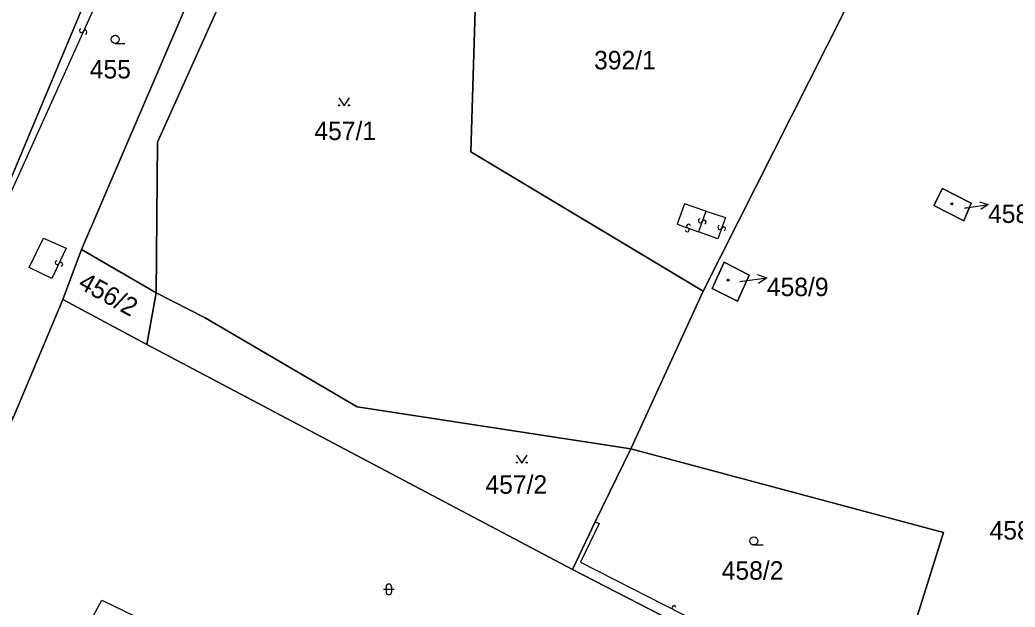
# Model space of a CAD drawing. Extents: x -600309 to -598967, y -1161267 to -1160292.
# Drawn here: x -599980.6 to -599888.9, y -1160844.2 to -1160790.1 of the extents above; entities that cross this region are included whole.
import ezdxf

# ---------------------------------------------------------------- set-up
doc = ezdxf.new("R2010")
doc.units = 0
for name, color, linetype in [('Level 1', 7, 'Continuous'), ('Level 13', 7, 'Continuous'), ('Level 3', 7, 'Continuous'), ('Level 4', 7, 'Continuous'), ('Level 5', 7, 'Continuous'), ('Level 57', 7, 'Continuous'), ('Level 60', 7, 'Continuous')]:
    doc.layers.add(name, color=color, linetype=linetype)

msp = doc.modelspace()

# ---------------------------------------------------------------- linework, layer by layer
at = {"layer": 'Level 1'}
for points in [[(-599962.37, -1160759.15), (-599988.79, -1160822.19)], [(-599974.93, -1160811.26), (-599954.49, -1160763.63)], [(-599951.82, -1160765.06), (-599952.42, -1160766.89), (-599967.93, -1160801.36), (-599968.05, -1160815.26)], [(-599917.6, -1160815.1), (-599939.04, -1160802.25), (-599938.15, -1160773.06)], [(-599904.59, -1160789.26), (-599917.6, -1160815.1)], [(-599895.56, -1160805.61), (-599892.9, -1160806.98), (-599893.59, -1160808.6), (-599896.36, -1160807.19), (-599895.56, -1160805.61)], [(-599976.65, -1160815.85), (-599974.93, -1160811.26)], [(-599968.05, -1160815.26), (-599974.93, -1160811.26)], [(-599915.68, -1160812.42), (-599913.36, -1160813.61), (-599914.46, -1160816.01), (-599916.77, -1160814.85), (-599915.68, -1160812.42)], [(-599968.05, -1160815.26), (-599968.89, -1160820.01)], [(-599924.27, -1160829.65), (-599949.5, -1160825.75), (-599963.51, -1160817.55), (-599968.05, -1160815.26)], [(-599917.6, -1160815.1), (-599924.27, -1160829.65)], [(-599976.65, -1160815.85), (-599981.21, -1160826.79)], [(-599968.89, -1160820.01), (-599976.65, -1160815.85)], [(-599968.89, -1160820.01), (-599929.66, -1160840.77)], [(-599924.27, -1160829.65), (-599927.58, -1160836.38)], [(-599924.27, -1160829.65), (-599895.45, -1160837.35), (-599901.15, -1160855.51)], [(-599927.58, -1160836.38), (-599929.66, -1160840.77)], [(-599912.31, -1160849.72), (-599929.66, -1160840.77)]]:
    msp.add_lwpolyline(points, dxfattribs=at)
at = {"layer": 'Level 13'}
for centre, start, end in [((-599974.937, -1160791.054), 102.8646, 335.4546), ((-599974.603, -1160791.207), 283.07906, 155.17706), ((-599918.957, -1160809.097), 17.97858, 250.07658), ((-599917.873, -1160808.597), 107.46626, 340.05626), ((-599917.527, -1160808.724), 287.68071, 159.77871), ((-599919.082, -1160809.443), 197.76413, 70.35413), ((-599916.073, -1160809.207), 107.33881, 339.92881), ((-599915.727, -1160809.334), 287.55326, 159.65126), ((-599977.166, -1160812.46), 101.66328, 334.25328), ((-599976.834, -1160812.621), 281.87774, 153.97574), ((-599920.305, -1160844.286), 10.35275, 242.45075)]:
    msp.add_arc(centre, 0.184, start, end, dxfattribs=at)
at = {"layer": 'Level 3'}
for points in [[(-599960.75, -1160760.07), (-599988.79, -1160822.19)], [(-599917.36, -1160807.71), (-599919.32, -1160807.03), (-599920, -1160808.92), (-599918.04, -1160809.61)], [(-599917.36, -1160807.71), (-599918.04, -1160809.61)], [(-599917.36, -1160807.71), (-599915.54, -1160808.29), (-599916.25, -1160810.26), (-599918.04, -1160809.61)], [(-599977.67, -1160813.94), (-599979.75, -1160812.9), (-599978.42, -1160810.2), (-599976.33, -1160811.13), (-599977.67, -1160813.94)], [(-599927.58, -1160836.38), (-599927.2, -1160836.54), (-599928.92, -1160840.1), (-599911.86, -1160848.8), (-599912.31, -1160849.72)], [(-599978.86, -1160849.62), (-599976.79, -1160850.51), (-599973.05, -1160843.59), (-599970.08, -1160845.03), (-599922.58, -1160868.23), (-599922.74, -1160869.32)]]:
    msp.add_lwpolyline(points, dxfattribs=at)
at = {"layer": 'Level 5'}
for p, q in [((-599971.81, -1160792.23), (-599970.935, -1160792.23)), ((-599912.94, -1160838.51), (-599912.065, -1160838.51)), ((-599946.59, -1160842.61), (-599947.09, -1160842.61)), ((-599946.84, -1160842.36), (-599946.84, -1160842.86)), ((-599946.09, -1160842.61), (-599946.59, -1160842.61)), ((-599946.34, -1160842.36), (-599946.34, -1160842.86))]:
    msp.add_line(p, q, dxfattribs=at)
for points in [[(-599951.211, -1160797.25), (-599950.71, -1160798), (-599950.21, -1160797.25)], [(-599934.831, -1160830.21), (-599934.33, -1160830.96), (-599933.83, -1160830.21)]]:
    msp.add_lwpolyline(points, dxfattribs=at)
for centre, radius in [((-599971.81, -1160791.855), 0.375), ((-599951.16, -1160797.95), 0.05), ((-599950.261, -1160797.95), 0.05), ((-599894.68, -1160807.03), 0.09), ((-599894.68, -1160807.03), 0.0521), ((-599915.3, -1160814.08), 0.09), ((-599915.3, -1160814.08), 0.0521), ((-599934.78, -1160830.91), 0.05), ((-599933.881, -1160830.91), 0.05), ((-599912.94, -1160838.135), 0.375)]:
    msp.add_circle(centre, radius, dxfattribs=at)
for centre, start, end in [((-599946.59, -1160842.36), 0, 180), ((-599946.59, -1160842.86), 180, 0)]:
    msp.add_arc(centre, 0.25, start, end, dxfattribs=at)
at = {"layer": 'Level 57'}
for p, q in [((-599893.53, -1160807.43), (-599891.35, -1160807.1)), ((-599914.24, -1160814.21), (-599911.74, -1160813.85))]:
    msp.add_line(p, q, dxfattribs=at)
for points in [[(-599892.132, -1160806.847), (-599891.35, -1160807.1), (-599892.022, -1160807.573)], [(-599912.633, -1160813.553), (-599911.74, -1160813.85), (-599912.513, -1160814.387)]]:
    msp.add_lwpolyline(points, dxfattribs=at)
at = {"layer": 'Level 60'}
for points in [[(-599901.15, -1160855.51), (-599895.45, -1160837.35), (-599924.27, -1160829.65), (-599917.6, -1160815.1), (-599904.59, -1160789.26), (-599899.33, -1160778.46), (-599895.27, -1160780.39), (-599884.9, -1160758.73), (-599857.84, -1160771.68), (-599852.58, -1160760.7), (-599848.69, -1160752.58), (-599844.8, -1160744.46), (-599841.18, -1160746.17), (-599834.79, -1160732.6), (-599845.64, -1160727.48), (-599848.21, -1160725.92)], [(-599989.34, -1160845.43), (-599988.23, -1160842.67), (-599986.86, -1160839.56), (-599981.21, -1160826.79), (-599976.65, -1160815.85), (-599968.89, -1160820.01), (-599929.66, -1160840.77), (-599912.31, -1160849.72)]]:
    msp.add_lwpolyline(points, dxfattribs=at)
for points in [[(-599974.43, -1160752.32), (-599968.85, -1160755.44), (-599963.37, -1160758.62), (-599962.37, -1160759.15), (-599988.79, -1160822.19), (-599990.54, -1160825.76), (-599995.43, -1160835.63), (-600005.49, -1160831.08), (-600004.58, -1160829.07), (-600006.21, -1160828.37), (-600006.58, -1160828.23)], [(-599939.04, -1160802.25), (-599917.6, -1160815.1), (-599924.27, -1160829.65), (-599949.5, -1160825.75), (-599963.51, -1160817.55), (-599968.05, -1160815.26), (-599967.93, -1160801.36), (-599952.42, -1160766.89), (-599951.82, -1160765.06), (-599944.95, -1160768.92), (-599939.51, -1160758.3), (-599937.72, -1160759.01), (-599937.87, -1160763.93), (-599938.15, -1160773.06)], [(-599955.4, -1160763.1), (-599954.49, -1160763.63), (-599974.93, -1160811.26), (-599976.65, -1160815.85), (-599981.21, -1160826.79), (-599982.64, -1160825.89), (-599988.79, -1160822.19), (-599962.37, -1160759.15), (-599960.75, -1160760.07)], [(-599954.49, -1160763.63), (-599951.82, -1160765.06), (-599952.42, -1160766.89), (-599967.93, -1160801.36), (-599968.05, -1160815.26), (-599974.93, -1160811.26)], [(-599917.6, -1160815.1), (-599939.04, -1160802.25), (-599938.15, -1160773.06), (-599930.69, -1160776.66), (-599922.58, -1160780.57), (-599914.48, -1160784.49), (-599904.59, -1160789.26)], [(-599892.9, -1160806.98), (-599895.56, -1160805.61), (-599896.36, -1160807.19), (-599893.59, -1160808.6)], [(-599895.56, -1160805.61), (-599892.9, -1160806.98), (-599893.59, -1160808.6), (-599896.36, -1160807.19)], [(-599974.93, -1160811.26), (-599968.05, -1160815.26), (-599968.89, -1160820.01), (-599976.65, -1160815.85)], [(-599913.36, -1160813.61), (-599915.68, -1160812.42), (-599916.77, -1160814.85), (-599914.46, -1160816.01)], [(-599915.68, -1160812.42), (-599913.36, -1160813.61), (-599914.46, -1160816.01), (-599916.77, -1160814.85)], [(-599949.5, -1160825.75), (-599924.27, -1160829.65), (-599927.58, -1160836.38), (-599929.66, -1160840.77), (-599968.89, -1160820.01), (-599968.05, -1160815.26), (-599963.51, -1160817.55)], [(-599927.58, -1160836.38), (-599924.27, -1160829.65), (-599895.45, -1160837.35), (-599901.15, -1160855.51), (-599912.31, -1160849.72), (-599929.66, -1160840.77)]]:
    msp.add_lwpolyline(points, close=True, dxfattribs=at)

# ---------------------------------------------------------------- texts
at = {"layer": 'Level 4'}
for s, height, p in [('392/1', 1.7, (-599927.67, -1160794.63)), ('455', 1.7, (-599974.16, -1160795.47)), ('457/1', 1.7, (-599953.45, -1160801.15)), ('458/10', 0.1, (-599893.53, -1160807.43)), ('458/9', 0.1, (-599914.24, -1160814.21)), ('457/2', 1.7, (-599937.68, -1160833.78)), ('458/2', 1.7, (-599915.9, -1160841.71))]:
    msp.add_text(s, height=height, dxfattribs=at).set_placement(p)
msp.add_text('456/2', height=1.7, rotation=331.2, dxfattribs=at).set_placement((-599975.34, -1160814.75))
at = {"layer": 'Level 57'}
for s, p in [('458/10', (-599891.35, -1160808.8)), ('458/9', (-599911.74, -1160815.55)), ('458/11', (-599891.207, -1160838.01))]:
    msp.add_text(s, height=1.7, dxfattribs=at).set_placement(p)

doc.saveas('drawing.dxf')
